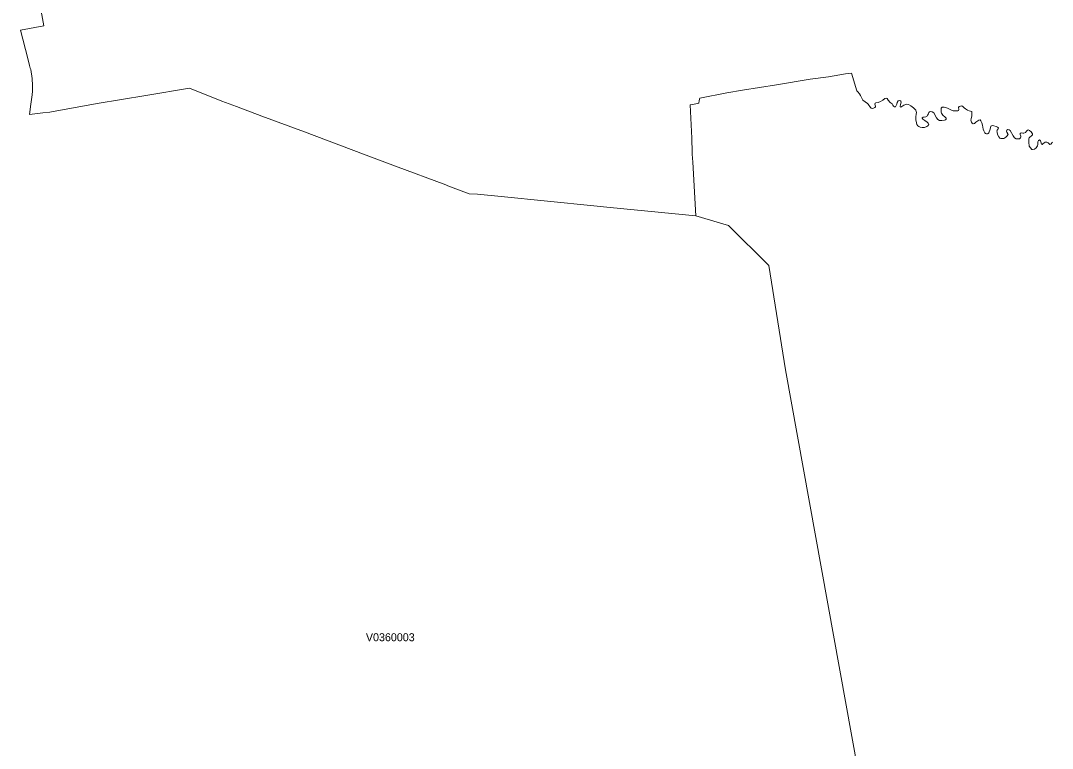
# Model space of a CAD drawing. Extents: x 369010 to 735936, y 6377141 to 6616555.
# Drawn here: x 560325 to 573220, y 6467547 to 6476641 of the extents above; entities that cross this region are included whole.
import ezdxf
from ezdxf.enums import TextEntityAlignment as Align

# ---------------------------------------------------------------- set-up
doc = ezdxf.new("R2010")
doc.units = 0
doc.header["$LTSCALE"] = 40
doc.layers.add('3', color=7, linetype='Continuous', lineweight=13)
doc.layers.add('4', color=7, linetype='Continuous')

msp = doc.modelspace()

# ---------------------------------------------------------------- linework, layer by layer
at = {"layer": '3'}
for points in [[(570862.52, 6466864.18), (569883.9, 6472278.97), (569678.01, 6473580.99), (569170.74, 6474080.15), (568765.59, 6474200.97), (567694.11, 6474305.41), (567490.54, 6474328.58), (566330.53, 6474445.09), (566036.09, 6474471.08), (565930.01, 6474477.2), (565665.86, 6474576.83), (565637.89, 6474590.57), (565012.29, 6474823.6), (564608.62, 6474972.88), (563870.97, 6475250.6), (563337.88, 6475448.21), (563022.6, 6475567.21), (562839.55, 6475633.24), (562435.72, 6475796.1), (561890.88, 6475706.07), (561281.99, 6475604.45), (560756.52, 6475510.44), (560690.98, 6475499.52), (560602.1, 6475488.43), (560435.94, 6475467.24), (560453.98, 6475595.84), (560471.35, 6475714.67), (560473.01, 6475760.35), (560475.49, 6475831.35), (560467.38, 6475920.06), (560451.49, 6476032.44), (560445.54, 6476045.68), (560437.59, 6476079.94), (560416.57, 6476170.14), (560325.21, 6476522), (560617.16, 6476576.78), (560507.27, 6477172.6)], [(560507.27, 6477172.6), (560617.16, 6476576.78), (560325.21, 6476522), (560416.57, 6476170.14), (560437.59, 6476079.94), (560445.54, 6476045.68), (560451.49, 6476032.44), (560467.38, 6475920.06), (560475.49, 6475831.35), (560473.01, 6475760.35), (560471.35, 6475714.67), (560453.98, 6475595.84), (560435.94, 6475467.24)], [(560435.94, 6475467.24), (560602.1, 6475488.43), (560690.98, 6475499.52), (560756.52, 6475510.44), (561281.99, 6475604.45), (561890.88, 6475706.07), (562435.72, 6475796.1), (562839.55, 6475633.24), (563022.6, 6475567.21), (563337.88, 6475448.21), (563870.97, 6475250.6), (564608.62, 6474972.88), (565012.29, 6474823.6), (565637.89, 6474590.57), (565665.86, 6474576.83), (565930.01, 6474477.2), (566036.09, 6474471.08), (566330.53, 6474445.09), (567490.54, 6474328.58), (567694.11, 6474305.41), (568765.59, 6474200.97), (568727.36, 6474870.6), (568719.25, 6474973.55), (568719.41, 6474993.24), (568713.78, 6475173.31), (568693.26, 6475587.9), (568741.92, 6475597.5), (568801.67, 6475611.56), (568804.48, 6475643.51), (568812.26, 6475672.47), (569152.7, 6475737.51), (569347.83, 6475772.1), (569771.35, 6475840.95), (570190.91, 6475911.62), (570423.44, 6475940.75), (570635.95, 6475975.18), (570709.43, 6475986.6), (570775.96, 6475763.33), (570789.87, 6475749.59), (570809.89, 6475727.58), (570822.97, 6475707.72), (570829.59, 6475687.36), (570841.01, 6475662.37), (570851.43, 6475646.98), (570879.4, 6475627.45), (570910.35, 6475607.26), (570917.3, 6475599.15), (570947.59, 6475554.96), (570957.03, 6475547.51), (570966.96, 6475544.37), (570982.68, 6475546.69), (571002.87, 6475557.28), (571009.49, 6475562.08), (571008.33, 6475573.66), (571002.54, 6475596.34), (571005.19, 6475610.4), (571014.29, 6475616.03), (571042.76, 6475619.01), (571072.88, 6475628.78), (571099.19, 6475646.32), (571127, 6475669.82), (571142.72, 6475673.3), (571156.46, 6475668.17), (571168.21, 6475649.46), (571191.38, 6475618.68), (571215.87, 6475603.12), (571226.96, 6475584.09), (571234.24, 6475571.01), (571246, 6475563.4), (571253.61, 6475562.91), (571259.9, 6475563.73), (571276.28, 6475597.66), (571280.59, 6475620), (571294.82, 6475638.71), (571312.86, 6475641.85), (571326.43, 6475633.58), (571331.56, 6475622.98), (571326.6, 6475610.74), (571320.47, 6475589.05), (571316.17, 6475573), (571317.82, 6475563.24), (571325.93, 6475559.76), (571339.5, 6475566.88), (571363.34, 6475585.91), (571395.94, 6475596.5), (571423.08, 6475592.53), (571452.05, 6475577.47), (571484.65, 6475551.65), (571512.79, 6475521.03), (571518.25, 6475506.47), (571520.73, 6475491.57), (571517.26, 6475470.88), (571513.78, 6475438.61), (571512.62, 6475403.03), (571520.73, 6475364.47), (571528.01, 6475345.27), (571539.1, 6475327.56), (571552.84, 6475317.13), (571569.22, 6475309.52), (571591.24, 6475304.88)], [(571002.54, 6475596.34), (571008.33, 6475573.66), (571009.49, 6475562.08), (571002.87, 6475557.28), (570982.68, 6475546.69), (570966.96, 6475544.37), (570957.03, 6475547.51), (570947.59, 6475554.96), (570917.3, 6475599.15), (570910.35, 6475607.26), (570879.4, 6475627.45), (570851.43, 6475646.98), (570841.01, 6475662.37), (570829.59, 6475687.36), (570822.97, 6475707.72), (570809.89, 6475727.58), (570789.87, 6475749.59), (570775.96, 6475763.33), (570709.43, 6475986.6), (570635.95, 6475975.18), (570423.44, 6475940.75), (570190.91, 6475911.62), (569771.35, 6475840.95), (569347.83, 6475772.1), (569152.7, 6475737.51), (568812.26, 6475672.47), (568804.48, 6475643.51), (568801.67, 6475611.56), (568741.92, 6475597.5), (568693.26, 6475587.9), (568713.78, 6475173.31), (568719.41, 6474993.24), (568719.25, 6474973.55), (568727.36, 6474870.6), (568765.59, 6474200.97)], [(572181.26, 6475514.08), (572158.92, 6475524.18), (572132.27, 6475539.07), (572116.55, 6475553.14), (572104.63, 6475565.06), (572088.08, 6475575.15), (572070.2, 6475573.83), (572055.48, 6475566.71), (572048.36, 6475554.46), (572049.68, 6475531.29), (572047.37, 6475520.04), (572038.92, 6475512.76), (572028, 6475512.26), (571981.99, 6475513.42), (571950.05, 6475526), (571908.18, 6475549), (571865.81, 6475561.58), (571842.31, 6475558.93), (571831.55, 6475548.84), (571831.05, 6475527.16), (571829.73, 6475499.35), (571834.36, 6475483.13), (571851.08, 6475459.8), (571881.86, 6475434.14), (571892.29, 6475421.56), (571893.28, 6475411.63), (571885.5, 6475403.03), (571872.43, 6475398.89), (571838, 6475393.43), (571810.36, 6475394.75), (571789.51, 6475405.35), (571773.13, 6475424.87), (571737.54, 6475488.76), (571719.01, 6475500.51), (571700.47, 6475505.97), (571686.4, 6475501.67), (571677.46, 6475493.06), (571670.02, 6475476.84), (571660.42, 6475458.47), (571649.82, 6475444.9), (571637.58, 6475438.78), (571618.21, 6475434.97), (571601.17, 6475435.3), (571594.38, 6475431.83), (571592.06, 6475422.39), (571599.02, 6475409.65), (571627.81, 6475392.77), (571653.63, 6475374.56), (571668.69, 6475361.49), (571673, 6475350.73), (571674.82, 6475343.61), (571664.55, 6475327.89), (571651.98, 6475319.28), (571622.19, 6475307.53), (571591.24, 6475304.88), (571569.22, 6475309.52), (571552.84, 6475317.13), (571539.1, 6475327.56), (571528.01, 6475345.27), (571520.73, 6475364.47), (571512.62, 6475403.03), (571513.78, 6475438.61), (571517.26, 6475470.88), (571520.73, 6475491.57), (571518.25, 6475506.47), (571512.79, 6475521.03), (571484.65, 6475551.65), (571452.05, 6475577.47), (571423.08, 6475592.53), (571395.94, 6475596.5), (571363.34, 6475585.91), (571339.5, 6475566.88), (571325.93, 6475559.76), (571317.82, 6475563.24), (571316.17, 6475573), (571320.47, 6475589.05), (571326.6, 6475610.74), (571331.56, 6475622.98), (571326.43, 6475633.58), (571312.86, 6475641.85), (571294.82, 6475638.71), (571280.59, 6475620), (571276.28, 6475597.66), (571259.9, 6475563.73), (571253.61, 6475562.91), (571246, 6475563.4), (571234.24, 6475571.01), (571226.96, 6475584.09), (571215.87, 6475603.12), (571191.38, 6475618.68), (571168.21, 6475649.46), (571156.46, 6475668.17), (571142.72, 6475673.3), (571127, 6475669.82), (571099.19, 6475646.32), (571072.88, 6475628.78), (571042.76, 6475619.01), (571014.29, 6475616.03), (571005.19, 6475610.4), (571002.54, 6475596.34)], [(571591.24, 6475304.88), (571622.19, 6475307.53), (571651.98, 6475319.28), (571664.55, 6475327.89), (571674.82, 6475343.61), (571673, 6475350.73), (571668.69, 6475361.49), (571653.63, 6475374.56), (571627.81, 6475392.77), (571599.02, 6475409.65), (571592.06, 6475422.39), (571594.38, 6475431.83), (571601.17, 6475435.3), (571618.21, 6475434.97), (571637.58, 6475438.78), (571649.82, 6475444.9), (571660.42, 6475458.47), (571670.02, 6475476.84), (571677.46, 6475493.06), (571686.4, 6475501.67), (571700.47, 6475505.97), (571719.01, 6475500.51), (571737.54, 6475488.76), (571773.13, 6475424.87), (571789.51, 6475405.35), (571810.36, 6475394.75), (571838, 6475393.43), (571872.43, 6475398.89), (571885.5, 6475403.03), (571893.28, 6475411.63), (571892.29, 6475421.56), (571881.86, 6475434.14), (571851.08, 6475459.8), (571834.36, 6475483.13), (571829.73, 6475499.35), (571831.05, 6475527.16), (571831.55, 6475548.84), (571842.31, 6475558.93), (571865.81, 6475561.58), (571908.18, 6475549), (571950.05, 6475526), (571981.99, 6475513.42), (572028, 6475512.26), (572038.92, 6475512.76), (572047.37, 6475520.04), (572049.68, 6475531.29), (572048.36, 6475554.46), (572055.48, 6475566.71), (572070.2, 6475573.83), (572088.08, 6475575.15), (572104.63, 6475565.06), (572116.55, 6475553.14), (572132.27, 6475539.07), (572158.92, 6475524.18), (572181.26, 6475514.08), (572212.87, 6475505.48), (572214.69, 6475491.74), (572212.54, 6475452.02), (572204.26, 6475415.11), (572201.95, 6475399.06), (572203.1, 6475384.66), (572209.06, 6475370.42), (572216.18, 6475359.5), (572228.92, 6475351.56), (572245.64, 6475355.69), (572262.52, 6475371.58), (572301.08, 6475397.24), (572316.64, 6475400.05), (572326.9, 6475389.13), (572336.83, 6475365.96), (572345.11, 6475335.34), (572357.02, 6475285.19), (572364.97, 6475263.18), (572376.88, 6475239.18), (572383.34, 6475232.39), (572396.58, 6475226.44), (572410.98, 6475226.1), (572418.92, 6475231.07), (572426.2, 6475240.17), (572443.58, 6475285.69), (572450.37, 6475320.94), (572458.97, 6475328.22), (572472.38, 6475331.03), (572489.26, 6475327.23), (572515.91, 6475318.79), (572535.11, 6475308.69), (572545.7, 6475303.56), (572547.02, 6475298.26), (572541.56, 6475287.67), (572528.15, 6475270.79), (572526.33, 6475262.68), (572528.65, 6475247.45), (572536.26, 6475220.31), (572549.34, 6475191.02), (572563.24, 6475173.97), (572575.65, 6475168.34), (572613.06, 6475169.34), (572637.39, 6475184.89), (572652.94, 6475197.64), (572666.02, 6475219.15)], [(573117.02, 6475116.21), (573102.29, 6475100.16), (573094.18, 6475094.86), (573084.25, 6475098.34), (573078.29, 6475111.41), (573075.48, 6475131.6), (573072.17, 6475140.87), (573059.42, 6475149.97), (573044.69, 6475143.35), (573038.24, 6475127.96), (573037.08, 6475094.2), (573034.1, 6475076.99), (573017.55, 6475053.15), (572996.37, 6475035.94), (572973.19, 6475030.48), (572962.27, 6475030.48), (572946.71, 6475050.01), (572930.49, 6475074.5), (572928.34, 6475085.1), (572926.69, 6475108.93), (572926.19, 6475146.5), (572927.18, 6475167.68), (572930.99, 6475177.94), (572937.61, 6475186.22), (572960.45, 6475202.11), (572970.22, 6475214.85), (572971.71, 6475227.93), (572955.98, 6475249.94), (572934.3, 6475267.81), (572919.57, 6475275.76), (572909.31, 6475272.61), (572898.55, 6475259.21), (572885.15, 6475243.81), (572863.8, 6475236.86), (572852.38, 6475236.7), (572836.16, 6475240.17), (572823.41, 6475235.87), (572818.45, 6475229.75), (572817.79, 6475220.15), (572824.24, 6475197.31), (572826.06, 6475185.39), (572822.59, 6475174.96), (572810.5, 6475166.03), (572794.62, 6475162.88), (572765.82, 6475163.88), (572748.11, 6475175.79), (572730.07, 6475200.62), (572691.34, 6475268.97), (572678.27, 6475277.91), (572663.21, 6475280.72), (572652.45, 6475273.94), (572648.48, 6475260.36), (572650.46, 6475246.96), (572664.03, 6475227.93), (572666.02, 6475219.15), (572652.94, 6475197.64), (572637.39, 6475184.89), (572613.06, 6475169.34), (572575.65, 6475168.34), (572563.24, 6475173.97), (572549.34, 6475191.02), (572536.26, 6475220.31), (572528.65, 6475247.45), (572526.33, 6475262.68), (572528.15, 6475270.79), (572541.56, 6475287.67), (572547.02, 6475298.26), (572545.7, 6475303.56), (572535.11, 6475308.69), (572515.91, 6475318.79), (572489.26, 6475327.23), (572472.38, 6475331.03), (572458.97, 6475328.22), (572450.37, 6475320.94), (572443.58, 6475285.69), (572426.2, 6475240.17), (572418.92, 6475231.07), (572410.98, 6475226.1), (572396.58, 6475226.44), (572383.34, 6475232.39), (572376.88, 6475239.18), (572364.97, 6475263.18), (572357.02, 6475285.19), (572345.11, 6475335.34), (572336.83, 6475365.96), (572326.9, 6475389.13), (572316.64, 6475400.05), (572301.08, 6475397.24), (572262.52, 6475371.58), (572245.64, 6475355.69), (572228.92, 6475351.56), (572216.18, 6475359.5), (572209.06, 6475370.42), (572203.1, 6475384.66), (572201.95, 6475399.06), (572204.26, 6475415.11), (572212.54, 6475452.02), (572214.69, 6475491.74), (572212.87, 6475505.48), (572181.26, 6475514.08)], [(572666.02, 6475219.15), (572664.03, 6475227.93), (572650.46, 6475246.96), (572648.48, 6475260.36), (572652.45, 6475273.94), (572663.21, 6475280.72), (572678.27, 6475277.91), (572691.34, 6475268.97), (572730.07, 6475200.62), (572748.11, 6475175.79), (572765.82, 6475163.88), (572794.62, 6475162.88), (572810.5, 6475166.03), (572822.59, 6475174.96), (572826.06, 6475185.39), (572824.24, 6475197.31), (572817.79, 6475220.15), (572818.45, 6475229.75), (572823.41, 6475235.87), (572836.16, 6475240.17), (572852.38, 6475236.7), (572863.8, 6475236.86), (572885.15, 6475243.81), (572898.55, 6475259.21), (572909.31, 6475272.61), (572919.57, 6475275.76), (572934.3, 6475267.81), (572955.98, 6475249.94), (572971.71, 6475227.93), (572970.22, 6475214.85), (572960.45, 6475202.11), (572937.61, 6475186.22), (572930.99, 6475177.94), (572927.18, 6475167.68), (572926.19, 6475146.5), (572926.69, 6475108.93), (572928.34, 6475085.1), (572930.49, 6475074.5), (572946.71, 6475050.01), (572962.27, 6475030.48), (572973.19, 6475030.48), (572996.37, 6475035.94), (573017.55, 6475053.15), (573034.1, 6475076.99), (573037.08, 6475094.2), (573038.24, 6475127.96), (573044.69, 6475143.35), (573059.42, 6475149.97), (573072.17, 6475140.87), (573075.48, 6475131.6), (573078.29, 6475111.41), (573084.25, 6475098.34), (573094.18, 6475094.86), (573102.29, 6475100.16), (573117.02, 6475116.21), (573131.91, 6475124.32), (573151.28, 6475123.66), (573166.83, 6475115.22), (573187.69, 6475094.36), (573198.94, 6475098.67), (573220.46, 6475121.17)], [(573220.46, 6475121.17), (573198.94, 6475098.67), (573187.69, 6475094.36), (573166.83, 6475115.22), (573151.28, 6475123.66), (573131.91, 6475124.32), (573117.02, 6475116.21)], [(568765.59, 6474200.97), (569170.74, 6474080.15), (569678.01, 6473580.99), (569883.9, 6472278.97), (570862.52, 6466864.18)]]:
    msp.add_lwpolyline(points, dxfattribs=at)

# ---------------------------------------------------------------- texts
at = {"layer": '4'}
msp.add_text('V0360003', height=100, dxfattribs=at).set_placement((564945.23, 6468885.52), align=Align.CENTER)

doc.saveas('drawing.dxf')
